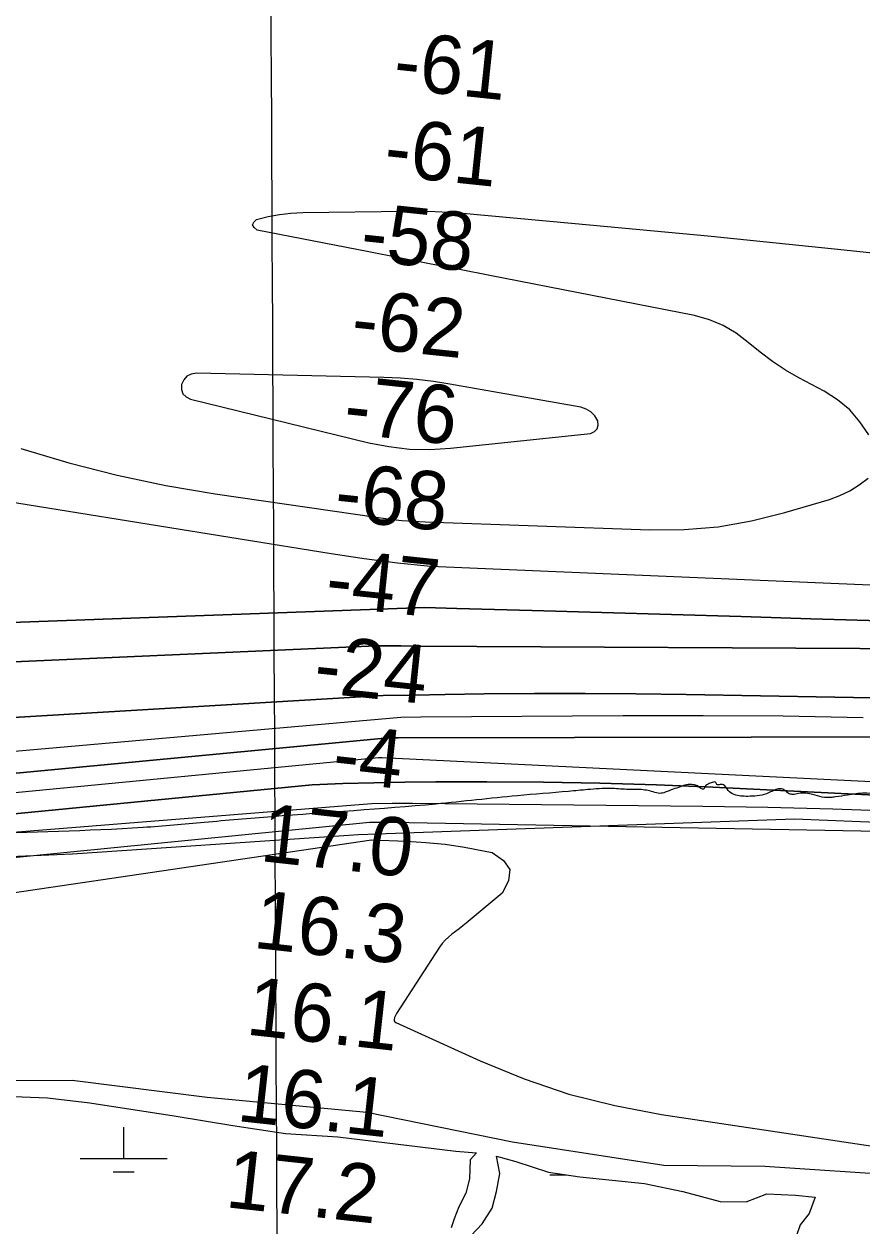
# Model space of a CAD drawing. Extents: x 3445503 to 3483459, y 540493 to 566012.
# Drawn here: x 3465163 to 3466127, y 550181 to 551564 of the extents above; entities that cross this region are included whole.
import ezdxf

# ---------------------------------------------------------------- set-up
doc = ezdxf.new("R2010")
doc.units = 0
for name, color, linetype in [('V-GRID-MAJR', 7, 'Continuous'), ('V-RIVR-EDGE', 7, 'Continuous'), ('V-RIVR-RANG', 7, 'Continuous'), ('V-ROAD-CNTR', 7, 'Continuous'), ('V-SITE-VEGE', 7, 'Continuous'), ('V-TOPO-DPTH', 7, 'Continuous'), ('V-TOPO-MAJR', 7, 'Continuous'), ('V-TOPO-MINR', 7, 'Continuous'), ('V-TOPO-WATR', 7, 'Continuous'), ('V-WETL-SWMP', 7, 'Continuous')]:
    doc.layers.add(name, color=color, linetype=linetype)

msp = doc.modelspace()

# ---------------------------------------------------------------- linework, layer by layer
at = {"layer": 'V-GRID-MAJR'}
msp.add_spline([(3465476.1, 545965.8), (3465445.3, 552023.3), (3465414.4, 558084.3), (3465383.6, 564145.3), (3465383.6, 564148.7)], degree=3, dxfattribs=at)
at = {"layer": 'V-RIVR-EDGE'}
msp.add_spline([(3466196.6, 550674.1), (3466166.6, 550676.3), (3466127.6, 550679), (3466120.2, 550678.5), (3466110.1, 550676.9), (3466096.2, 550674.9), (3466090.8, 550674.2), (3466081.2, 550674.6), (3466070.3, 550677.5), (3466062.3, 550679.1), (3466055.7, 550679.1), (3466048.7, 550677.8), (3466044.2, 550678.1), (3466038, 550682.3), (3466035.9, 550683.7), (3466029.3, 550683.7), (3466017.1, 550678.5), (3466006.3, 550676.1), (3465995.5, 550675.5), (3465987.5, 550675.8), (3465979.9, 550677.6), (3465972.9, 550682.1), (3465967.4, 550688.8), (3465965.7, 550689.1), (3465961.5, 550688.8), (3465960.1, 550689.1), (3465958.4, 550691.9), (3465955.9, 550691.9), (3465951.1, 550690.2), (3465946.5, 550686.7), (3465944.8, 550683.9), (3465937.8, 550687.4), (3465933, 550688.8), (3465925, 550688.9), (3465918, 550686.4), (3465909.7, 550683.7), (3465900.6, 550680.2), (3465894.4, 550678.9), (3465886.7, 550680.6), (3465871.4, 550683.4), (3465856.1, 550683.5), (3465837.4, 550684.6), (3465811.6, 550683.2), (3465789.4, 550681.2), (3465730.6, 550676.1), (3465636.7, 550666.6), (3465448.3, 550652.1), (3465370.4, 550645.4), (3465300.2, 550639.6), (3465105.5, 550631.1), (3464987.3, 550622.3), (3464900, 550615.6), (3464769.6, 550607.2), (3464725.8, 550602.5), (3464718.8, 550598.7), (3464709.8, 550587.9), (3464700, 550586.9), (3464662.8, 550586.6), (3464632.6, 550586), (3464577.7, 550583.4), (3464547.8, 550582.4), (3464537.7, 550583.1), (3464520, 550583.5), (3464498.7, 550580.8), (3464480.7, 550578.1), (3464457.4, 550576.4), (3464413.2, 550575.8), (3464347.2, 550573.5), (3464314.1, 550573.3), (3464240.8, 550568.2)], degree=3, dxfattribs=at)
at = {"layer": 'V-ROAD-CNTR'}
msp.add_lwpolyline([(3463656.7, 550135), (3463743.9, 550124.2), (3463853.2, 550125.5), (3463910.1, 550148.2), (3463920.7, 550161.2), (3463935.2, 550204.8), (3463940.8, 550235.9), (3463946.3, 550255.3), (3463967, 550278.9), (3464075.1, 550311.5), (3464275.4, 550323.4), (3464454.7, 550331.3), (3464631, 550335.2), (3464737.2, 550333.9), (3464832.3, 550329.6), (3464958.4, 550338.3), (3465059.4, 550348.7), (3465218.6, 550349.2), (3465373.7, 550329.7), (3465557.4, 550312.2), (3465724.8, 550278.3), (3465899.1, 550251.3), (3466015.3, 550250.2), (3466176.5, 550239.5)], dxfattribs=at)
at = {"layer": 'V-SITE-VEGE'}
msp.add_lwpolyline([(3466357.2, 550612.6), (3466224.8, 550643.3), (3466201, 550643.2), (3466049.3, 550649.2), (3465548, 550631.3), (3465525.2, 550629.8), (3465219.1, 550609), (3464714, 550587.7), (3464687.1, 550584.4), (3464336.3, 550561.7), (3464307.8, 550557.6), (3464025.1, 550532.9), (3463732, 550521.7)], dxfattribs=at)
at = {"layer": 'V-TOPO-DPTH'}
for points in [[(3463672.3, 550749.2), (3463817.9, 550786.4), (3463893.2, 550803.3), (3463969, 550817.1), (3464045.4, 550826.3), (3464122.3, 550832.4), (3464564.8, 550854), (3464594.5, 550855.3), (3464624.2, 550856.6), (3464654, 550857.7), (3464683.7, 550858.7), (3464708.2, 550859.4), (3464725.7, 550860.2), (3465624.1, 550892.5), (3465661, 550891.5), (3465747.4, 550889.1), (3465827.6, 550886.8), (3465907.8, 550884.5), (3465987.9, 550882.2), (3466068.1, 550879.8), (3466375.5, 550870.9)], [(3466375.5, 550870.9), (3466068.1, 550879.8), (3465987.9, 550882.2), (3465907.8, 550884.5), (3465827.6, 550886.8), (3465747.4, 550889.1), (3465661, 550891.5), (3465624.1, 550892.5), (3464725.7, 550860.2), (3464708.2, 550859.4), (3464683.7, 550858.7), (3464654, 550857.7), (3464624.2, 550856.6), (3464594.5, 550855.3), (3464564.8, 550854), (3464122.3, 550832.4), (3464045.4, 550826.3), (3463969, 550817.1), (3463893.2, 550803.3), (3463817.9, 550786.4), (3463672.3, 550749.2)], [(3466197.7, 550845.1), (3465610.8, 550848.3), (3465596.5, 550848.4), (3465582.3, 550848.4), (3465568, 550848.5), (3464647.8, 550807.9), (3464634.6, 550807.4), (3463964.9, 550714.1), (3463904.6, 550706), (3463703.1, 550681.3)], [(3466197.7, 550845.1), (3465610.8, 550848.3), (3465596.5, 550848.4), (3465582.3, 550848.4), (3465568, 550848.5), (3464647.8, 550807.9), (3464634.6, 550807.4), (3463964.9, 550714.1), (3463904.6, 550706), (3463703.1, 550681.3)], [(3466352.2, 550785.1), (3465924.6, 550792.7), (3465866.6, 550793.5), (3465808.5, 550793.9), (3465750.4, 550793.7), (3465692.3, 550793.2), (3465647.5, 550792.6), (3465611.9, 550792), (3465576.2, 550791.3), (3464642.2, 550735.7), (3463729.7, 550629.4)], [(3463729.7, 550629.4), (3464642.2, 550735.7), (3465576.2, 550791.3), (3465611.9, 550792), (3465647.5, 550792.6), (3465692.3, 550793.2), (3465750.4, 550793.7), (3465808.5, 550793.9), (3465866.6, 550793.5), (3465924.6, 550792.7), (3466352.2, 550785.1)], [(3463690.7, 550598.8), (3463851, 550607.3), (3463955.6, 550613), (3464060.1, 550618.8), (3464164.7, 550624.8), (3464269.3, 550631), (3464583.7, 550649.9), (3464598.2, 550650.8), (3464612.7, 550651.7), (3464627.3, 550652.6), (3464641.8, 550653.5), (3465582.1, 550742.9), (3465593.3, 550742.9), (3466202.3, 550744)], [(3466202.3, 550744), (3465593.3, 550742.9), (3465582.1, 550742.9), (3464641.8, 550653.5), (3464627.3, 550652.6), (3464612.7, 550651.7), (3464598.2, 550650.8), (3464583.7, 550649.9), (3464269.3, 550631), (3464164.7, 550624.8), (3464060.1, 550618.8), (3463955.6, 550613), (3463851, 550607.3), (3463690.7, 550598.8)], [(3463665.4, 550571.5), (3464200.5, 550593.8), (3464268.7, 550596.5), (3464337, 550599.1), (3464405.3, 550601.4), (3464473.6, 550603.5), (3464537, 550605.4), (3464573.6, 550606.5), (3464610.3, 550607.6), (3464646.9, 550608.7), (3464683.5, 550609.9), (3465494.4, 550688.7), (3465529.9, 550690.1), (3465565.5, 550691.2), (3465601.1, 550691.8), (3465636.7, 550692.1), (3465695.5, 550692.2), (3465760.5, 550691.8), (3465825.4, 550690.7), (3465890.4, 550688.7), (3465955.3, 550686), (3466359.6, 550666.1)], [(3466359.6, 550666.1), (3465955.3, 550686), (3465890.4, 550688.7), (3465825.4, 550690.7), (3465760.5, 550691.8), (3465695.5, 550692.2), (3465636.7, 550692.1), (3465601.1, 550691.8), (3465565.5, 550691.2), (3465529.9, 550690.1), (3465494.4, 550688.7), (3464683.5, 550609.9), (3464646.9, 550608.7), (3464610.3, 550607.6), (3464573.6, 550606.5), (3464537, 550605.4), (3464473.6, 550603.5), (3464405.3, 550601.4), (3464337, 550599.1), (3464268.7, 550596.5), (3464200.5, 550593.8), (3463665.4, 550571.5)], [(3463719.4, 550542.6), (3463735, 550543.2), (3464578.7, 550552.1), (3464592.9, 550552.3), (3464607.2, 550552.5), (3464621.4, 550552.6), (3465560.6, 550645.7), (3465573.1, 550645.7), (3465585.5, 550645.6), (3466375, 550631.4)]]:
    msp.add_lwpolyline(points, dxfattribs=at)
at = {"layer": 'V-TOPO-MAJR'}
msp.add_lwpolyline([(3464888.2, 551055.9), (3465516.3, 550954.6), (3465554.4, 550949), (3465592.5, 550944), (3465630.8, 550940.1), (3466344.2, 550910)], dxfattribs=at)
at = {"layer": 'V-TOPO-MINR'}
for points in [[(3466134.8, 551091.2), (3466124.5, 551106.3), (3466112.7, 551119.9), (3466098.8, 551131.4), (3466083.4, 551141.3), (3466054.2, 551156.9), (3466038.8, 551165.8), (3466023.9, 551175.5), (3466009.7, 551186.2), (3465996.1, 551197.6), (3465982.1, 551208.2), (3465967.3, 551217.2), (3465951.3, 551223.6), (3465934.4, 551228.4), (3465698.8, 551274.5), (3465664.1, 551281.3), (3465629.4, 551288.1), (3465594.6, 551294.9), (3465559.9, 551301.6), (3465431.3, 551326.6), (3465427.7, 551329.6), (3465426.1, 551332.6), (3465427.4, 551335.8), (3465430.7, 551339.1), (3465443.8, 551342.3), (3465456.9, 551344.8), (3465470.2, 551346.2), (3465483.7, 551346.9), (3465603.9, 551348.6), (3465619.9, 551348.5), (3465635.9, 551348.2), (3465651.8, 551347.3), (3465667.7, 551346.1), (3465792.8, 551334.8), (3465871.2, 551327.5), (3465949.6, 551320), (3466028, 551312.1), (3466106.4, 551304), (3466400.3, 551273)], [(3465822.4, 551098.1), (3465823.5, 551102.3), (3465823, 551107.5), (3465819.5, 551113.1), (3465815.2, 551117.7), (3465809.8, 551120.9), (3465803.5, 551123), (3465652.9, 551149.7), (3465634.1, 551152.6), (3465615.1, 551155), (3465596.1, 551156.4), (3465577, 551157.3), (3465361.5, 551162.2), (3465355.5, 551161), (3465350.5, 551158.6), (3465346.9, 551154.4), (3465344.3, 551149), (3465344.4, 551143.3), (3465345.9, 551138.5), (3465349.5, 551134.9), (3465354.5, 551132.2), (3465559.6, 551082.1), (3465582.9, 551077.7), (3465606.4, 551074.9), (3465630, 551074.5), (3465653.7, 551075.8), (3465814.5, 551092.9), (3465819.2, 551095.1), (3465822.4, 551098.1)], [(3465159.7, 551075.7), (3465214.8, 551059.2), (3465270.3, 551044.7), (3465326.4, 551033.1), (3465383.1, 551023.3), (3465570.9, 550996), (3465584.3, 550994.2), (3465597.7, 550992.8), (3465611.2, 550991.8), (3465624.6, 550991.1), (3465882.8, 550981.9), (3465922.2, 550982.5), (3465961.3, 550985.5), (3465999.9, 550992.4), (3466038.2, 551001.8), (3466089.5, 551017), (3466101.5, 551021.5), (3466113, 551026.9), (3466123.6, 551033.7), (3466133.8, 551041.6)], [(3463672.3, 550749.2), (3463817.9, 550786.4), (3463893.2, 550803.3), (3463969, 550817.1), (3464045.4, 550826.3), (3464122.3, 550832.4), (3464564.8, 550854), (3464594.5, 550855.3), (3464624.2, 550856.6), (3464654, 550857.7), (3464683.7, 550858.7), (3464708.2, 550859.4), (3464725.7, 550860.2), (3465624.1, 550892.5), (3465661, 550891.5), (3465747.4, 550889.1), (3465827.6, 550886.8), (3465907.8, 550884.5), (3465987.9, 550882.2), (3466068.1, 550879.8), (3466375.5, 550870.9)], [(3463703.1, 550681.3), (3463904.6, 550706), (3463964.9, 550714.1), (3464634.6, 550807.4), (3464647.8, 550807.9), (3465568, 550848.5), (3465582.3, 550848.4), (3465596.5, 550848.4), (3465610.8, 550848.3), (3466197.7, 550845.1)], [(3463729.7, 550629.4), (3464642.2, 550735.7), (3465576.2, 550791.3), (3465611.9, 550792), (3465647.5, 550792.6), (3465692.3, 550793.2), (3465750.4, 550793.7), (3465808.5, 550793.9), (3465866.6, 550793.5), (3465924.6, 550792.7), (3466352.2, 550785.1)], [(3463704, 550613.4), (3463787.8, 550618.4), (3463860.8, 550622.9), (3464619.4, 550680.2), (3464620.9, 550680.4), (3464621.4, 550680.5), (3465596.5, 550766.6), (3465619.6, 550766.8), (3465852.2, 550768.5), (3465944.2, 550768.6), (3466036.2, 550767.9), (3466128.2, 550766.1)], [(3463690.7, 550598.8), (3463851, 550607.3), (3463955.6, 550613), (3464060.1, 550618.8), (3464164.7, 550624.8), (3464269.3, 550631), (3464583.7, 550649.9), (3464598.2, 550650.8), (3464612.7, 550651.7), (3464627.3, 550652.6), (3464641.8, 550653.5), (3465582.1, 550742.9), (3465593.3, 550742.9), (3466202.3, 550744)], [(3463677.8, 550584.8), (3463985.3, 550599.4), (3464089.7, 550604.3), (3464194, 550609.1), (3464298.3, 550613.8), (3464402.7, 550618.5), (3464558.3, 550625.4), (3464584.9, 550626.5), (3464611.4, 550627.7), (3465570.7, 550720.1), (3465574.1, 550720.1), (3465575.2, 550720), (3466395.7, 550680.1)], [(3463653.2, 550558.6), (3464432.3, 550586.8), (3464461.8, 550587.8), (3464491.3, 550588.6), (3464520.8, 550589.3), (3464550.3, 550589.9), (3464579.8, 550590.3), (3464609.3, 550590.8), (3465562.9, 550667.4), (3465586.4, 550667.6), (3465609.9, 550667.5), (3465943.9, 550664.3), (3466018.7, 550663.1), (3466093.4, 550661.3), (3466168.1, 550658.6)], [(3463719.4, 550542.6), (3463735, 550543.2), (3464578.7, 550552.1), (3464592.9, 550552.3), (3464607.2, 550552.5), (3464621.4, 550552.6), (3465560.6, 550645.7), (3465573.1, 550645.7), (3465585.5, 550645.6), (3466375, 550631.4)], [(3464606.8, 550484.4), (3465562.6, 550625.3), (3465603.1, 550623.8), (3465625.4, 550622.4), (3465647.6, 550620.3), (3465669.7, 550617), (3465691.7, 550612.9), (3465701.5, 550610.8), (3465714.6, 550601.7), (3465721.8, 550591.2), (3465720.4, 550578.5), (3465713.1, 550564.3), (3465671.8, 550529.8), (3465667.8, 550526.4), (3465663.7, 550523.2), (3465659.5, 550520), (3465655.3, 550516.9), (3465651.2, 550513.7), (3465647.5, 550510.1), (3465644.1, 550506.2), (3465641.1, 550502), (3465591.5, 550425.6), (3465590.7, 550424.3), (3465589.4, 550421.3), (3465588.7, 550418.4), (3465589, 550417.2), (3465589.8, 550416.2), (3465590.8, 550415.3), (3465687.7, 550371.2), (3465738.3, 550350.7), (3465789.8, 550333.1), (3465842.5, 550319.9), (3465896.1, 550309.5), (3466338.6, 550243.2)]]:
    msp.add_lwpolyline(points, dxfattribs=at)
at = {"layer": 'V-TOPO-WATR'}
msp.add_lwpolyline([(3463665.4, 550571.5), (3464200.5, 550593.8), (3464268.7, 550596.5), (3464337, 550599.1), (3464405.3, 550601.4), (3464473.6, 550603.5), (3464537, 550605.4), (3464573.6, 550606.5), (3464610.3, 550607.6), (3464646.9, 550608.7), (3464683.5, 550609.9), (3465494.4, 550688.7), (3465529.9, 550690.1), (3465565.5, 550691.2), (3465601.1, 550691.8), (3465636.7, 550692.1), (3465695.5, 550692.2), (3465760.5, 550691.8), (3465825.4, 550690.7), (3465890.4, 550688.7), (3465955.3, 550686), (3466359.6, 550666.1)], dxfattribs=at)
at = {"layer": 'V-WETL-SWMP'}
for p, q in [((3465277.8, 550259), (3465277.8, 550294.9)), ((3465227.8, 550259), (3465327.8, 550259)), ((3465265.8, 550243.5), (3465289.8, 550243.5)), ((3465767.7, 550240.2), (3465786.9, 550240.2))]:
    msp.add_line(p, q, dxfattribs=at)
for points in [[(3464885.2, 550166.3), (3464880.8, 550195.2), (3464883.4, 550235.3), (3464885.6, 550290.1), (3464879.1, 550329.4), (3464903, 550329.5), (3464952.1, 550327.7), (3465000.5, 550326.2), (3465063.5, 550330), (3465131.6, 550330.9), (3465190.3, 550328.7), (3465239, 550322.9), (3465335.8, 550308.2), (3465403.2, 550296.9), (3465463.8, 550287.9), (3465524.1, 550283.8), (3465659.7, 550267.5), (3465683.5, 550265.5), (3465676.2, 550257.5), (3465675.5, 550235.7), (3465671.2, 550219), (3465663.3, 550203.5), (3465657.8, 550189.6), (3465654.3, 550179.3)], [(3465677.4, 550170.4), (3465690, 550184), (3465701.5, 550201.8), (3465706.6, 550220.9), (3465710.5, 550241.6), (3465706.6, 550261.5), (3465728.7, 550255.4), (3465766.3, 550243.2), (3465802.4, 550237.8), (3465876.9, 550230.1), (3465921, 550221.1), (3465963.8, 550209.4), (3465993.5, 550209), (3466017.3, 550218.2), (3466050.5, 550216.7), (3466073.1, 550214.6), (3466066.2, 550195.8), (3466055.9, 550182.6), (3466047.2, 550158)]]:
    msp.add_lwpolyline(points, dxfattribs=at)

# ---------------------------------------------------------------- texts
at = {"layer": 'V-RIVR-RANG'}
for s, rotation, p in [('-61', 354.0256, (3465586.3, 551489.5)), ('-61', 354.0256, (3465575.6, 551390)), ('-58', 354.0256, (3465548.5, 551292.3)), ('-62', 354.0256, (3465537.8, 551192.9)), ('-76', 354.0256, (3465529.2, 551093.2)), ('-68', 354.0256, (3465518.6, 550993.8)), ('-47', 354.0256, (3465508.2, 550894.4)), ('-24', 354.0256, (3465494.9, 550795.2)), ('-4', 353.7383, (3465516.1, 550692.7)), ('17.0', 353.7383, (3465433.4, 550601.2)), ('16.3', 353.7383, (3465425.6, 550501.4)), ('16.1', 353.7383, (3465417.3, 550401.7)), ('16.1', 353.7383, (3465406.7, 550302.3)), ('17.2', 353.7383, (3465393.6, 550203.1))]:
    msp.add_text(s, height=67, rotation=rotation, dxfattribs=at).set_placement(p)

doc.saveas('drawing.dxf')
